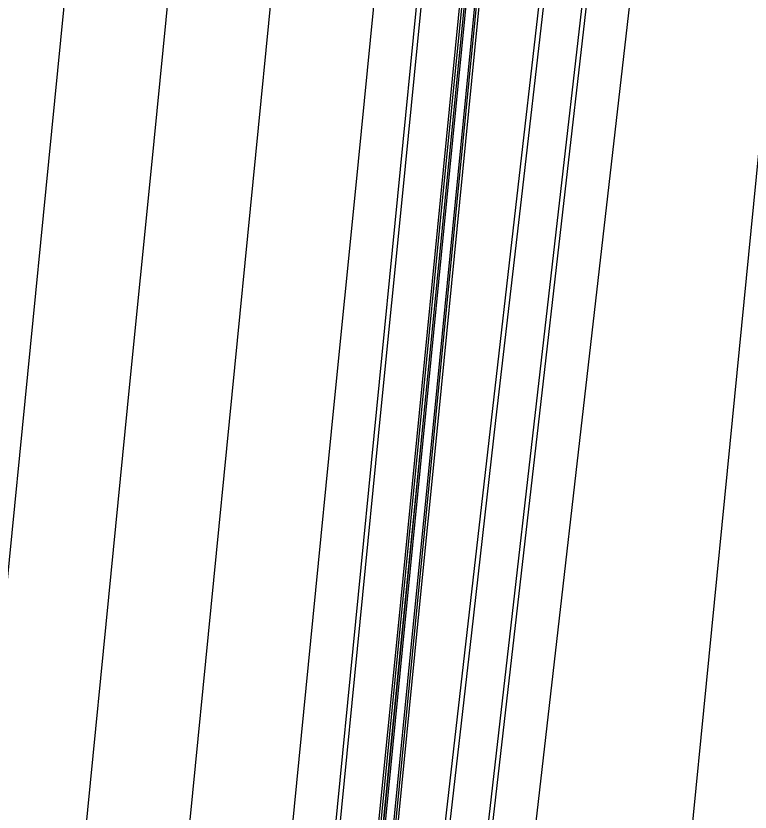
# Model space of a CAD drawing. Extents: x 1797478 to 1808916, y 246529 to 250952.
# Drawn here: x 1797629.2 to 1797715, y 247285.2 to 247378.3 of the extents above; entities that cross this region are included whole.
import ezdxf

# ---------------------------------------------------------------- set-up
doc = ezdxf.new("R2010")
doc.units = 0
for name, color, linetype in [('1', 7, 'Continuous'), ('DRAINAGE', 7, 'Continuous'), ('EDPV-LINE', 7, 'Continuous'), ('SHDR-UPAV', 7, 'Continuous')]:
    doc.layers.add(name, color=color, linetype=linetype)

msp = doc.modelspace()

# ---------------------------------------------------------------- linework, layer by layer
for points in [[(1797680.702, 247004.85), (1797683.163, 247029.729), (1797685.625, 247054.607), (1797688.087, 247079.486), (1797690.549, 247104.364), (1797693.01, 247129.243), (1797695.472, 247154.121), (1797697.934, 247179), (1797700.395, 247203.878), (1797702.857, 247228.757), (1797705.319, 247253.635), (1797707.78, 247278.514), (1797710.242, 247303.392), (1797712.704, 247328.271), (1797715.165, 247353.149), (1797717.627, 247378.028), (1797720.089, 247402.906)], [(1797680.702, 247004.85), (1797683.163, 247029.729), (1797685.625, 247054.607), (1797688.087, 247079.486), (1797690.549, 247104.364), (1797693.01, 247129.243), (1797695.472, 247154.121), (1797697.934, 247179), (1797700.395, 247203.878), (1797702.857, 247228.757), (1797705.319, 247253.635), (1797707.78, 247278.514), (1797710.242, 247303.392), (1797712.704, 247328.271), (1797715.165, 247353.149), (1797717.627, 247378.028), (1797720.089, 247402.906)], [(1797680.702, 247004.85), (1797683.163, 247029.729), (1797685.625, 247054.607), (1797688.087, 247079.486), (1797690.549, 247104.364), (1797693.01, 247129.243), (1797695.472, 247154.121), (1797697.934, 247179), (1797700.395, 247203.878), (1797702.857, 247228.757), (1797705.319, 247253.635), (1797707.78, 247278.514), (1797710.242, 247303.392), (1797712.704, 247328.271), (1797715.165, 247353.149), (1797717.627, 247378.028), (1797720.089, 247402.906)], [(1797680.702, 247004.85), (1797683.163, 247029.729), (1797685.625, 247054.607), (1797688.087, 247079.486), (1797690.549, 247104.364), (1797693.01, 247129.243), (1797695.472, 247154.121), (1797697.934, 247179), (1797700.395, 247203.878), (1797702.857, 247228.757), (1797705.319, 247253.635), (1797707.78, 247278.514), (1797710.242, 247303.392), (1797712.704, 247328.271), (1797715.165, 247353.149), (1797717.627, 247378.028), (1797720.089, 247402.906)], [(1797596.141, 246988.095), (1797598.603, 247012.974), (1797601.064, 247037.852), (1797603.526, 247062.731), (1797605.988, 247087.609), (1797608.449, 247112.488), (1797610.911, 247137.366), (1797613.373, 247162.245), (1797615.834, 247187.123), (1797618.296, 247212.002), (1797620.758, 247236.88), (1797623.22, 247261.759), (1797625.681, 247286.637), (1797628.143, 247311.516), (1797630.605, 247336.394), (1797633.066, 247361.273), (1797635.528, 247386.151)], [(1797608.083, 246986.914), (1797610.544, 247011.792), (1797613.006, 247036.671), (1797615.468, 247061.549), (1797617.929, 247086.428), (1797620.391, 247111.306), (1797622.853, 247136.185), (1797625.314, 247161.063), (1797627.776, 247185.942), (1797630.238, 247210.82), (1797632.7, 247235.699), (1797635.161, 247260.577), (1797637.623, 247285.456), (1797640.085, 247310.334), (1797642.546, 247335.213), (1797645.008, 247360.091), (1797647.47, 247384.97)], [(1797620.024, 246985.732), (1797622.486, 247010.61), (1797624.948, 247035.489), (1797627.409, 247060.367), (1797629.871, 247085.246), (1797632.333, 247110.125), (1797634.794, 247135.003), (1797637.256, 247159.882), (1797639.718, 247184.76), (1797642.18, 247209.639), (1797644.641, 247234.517), (1797647.103, 247259.396), (1797649.565, 247284.274), (1797652.026, 247309.153), (1797654.488, 247334.031), (1797656.95, 247358.91), (1797659.411, 247383.788)], [(1797620.024, 246985.732), (1797622.486, 247010.61), (1797624.948, 247035.489), (1797627.409, 247060.367), (1797629.871, 247085.246), (1797632.333, 247110.125), (1797634.794, 247135.003), (1797637.256, 247159.882), (1797639.718, 247184.76), (1797642.18, 247209.639), (1797644.641, 247234.517), (1797647.103, 247259.396), (1797649.565, 247284.274), (1797652.026, 247309.153), (1797654.488, 247334.031), (1797656.95, 247358.91), (1797659.411, 247383.788)], [(1797620.024, 246985.732), (1797622.486, 247010.61), (1797624.948, 247035.489), (1797627.409, 247060.367), (1797629.871, 247085.246), (1797632.333, 247110.125), (1797634.794, 247135.003), (1797637.256, 247159.882), (1797639.718, 247184.76), (1797642.18, 247209.639), (1797644.641, 247234.517), (1797647.103, 247259.396), (1797649.565, 247284.274), (1797652.026, 247309.153), (1797654.488, 247334.031), (1797656.95, 247358.91), (1797659.411, 247383.788)], [(1797620.024, 246985.732), (1797622.486, 247010.61), (1797624.948, 247035.489), (1797627.409, 247060.367), (1797629.871, 247085.246), (1797632.333, 247110.125), (1797634.794, 247135.003), (1797637.256, 247159.882), (1797639.718, 247184.76), (1797642.18, 247209.639), (1797644.641, 247234.517), (1797647.103, 247259.396), (1797649.565, 247284.274), (1797652.026, 247309.153), (1797654.488, 247334.031), (1797656.95, 247358.91), (1797659.411, 247383.788)], [(1797631.966, 246984.55), (1797634.428, 247009.429), (1797636.889, 247034.307), (1797639.351, 247059.186), (1797641.813, 247084.064), (1797644.274, 247108.943), (1797646.736, 247133.821), (1797649.198, 247158.7), (1797651.66, 247183.578), (1797654.121, 247208.457), (1797656.583, 247233.335), (1797659.045, 247258.214), (1797661.506, 247283.092), (1797663.968, 247307.971), (1797666.43, 247332.849), (1797668.891, 247357.728), (1797671.353, 247382.606)], [(1797631.966, 246984.55), (1797634.428, 247009.429), (1797636.889, 247034.307), (1797639.351, 247059.186), (1797641.813, 247084.064), (1797644.274, 247108.943), (1797646.736, 247133.821), (1797649.198, 247158.7), (1797651.66, 247183.578), (1797654.121, 247208.457), (1797656.583, 247233.335), (1797659.045, 247258.214), (1797661.506, 247283.092), (1797663.968, 247307.971), (1797666.43, 247332.849), (1797668.891, 247357.728), (1797671.353, 247382.606)], [(1797631.966, 246984.55), (1797634.428, 247009.429), (1797636.889, 247034.307), (1797639.351, 247059.186), (1797641.813, 247084.064), (1797644.274, 247108.943), (1797646.736, 247133.821), (1797649.198, 247158.7), (1797651.66, 247183.578), (1797654.121, 247208.457), (1797656.583, 247233.335), (1797659.045, 247258.214), (1797661.506, 247283.092), (1797663.968, 247307.971), (1797666.43, 247332.849), (1797668.891, 247357.728), (1797671.353, 247382.606)], [(1797631.966, 246984.55), (1797634.428, 247009.429), (1797636.889, 247034.307), (1797639.351, 247059.186), (1797641.813, 247084.064), (1797644.274, 247108.943), (1797646.736, 247133.821), (1797649.198, 247158.7), (1797651.66, 247183.578), (1797654.121, 247208.457), (1797656.583, 247233.335), (1797659.045, 247258.214), (1797661.506, 247283.092), (1797663.968, 247307.971), (1797666.43, 247332.849), (1797668.891, 247357.728), (1797671.353, 247382.606)], [(1797636.942, 246984.058), (1797639.403, 247008.937), (1797641.865, 247033.815), (1797644.327, 247058.694), (1797646.789, 247083.572), (1797649.25, 247108.451), (1797651.712, 247133.329), (1797654.174, 247158.208), (1797656.635, 247183.086), (1797659.097, 247207.965), (1797661.559, 247232.843), (1797664.02, 247257.722), (1797666.482, 247282.6), (1797668.944, 247307.479), (1797671.405, 247332.357), (1797673.867, 247357.236), (1797676.329, 247382.114)], [(1797637.46, 246984.007), (1797639.922, 247008.885), (1797642.383, 247033.764), (1797644.845, 247058.642), (1797647.307, 247083.521), (1797649.768, 247108.399), (1797652.23, 247133.278), (1797654.692, 247158.156), (1797657.154, 247183.035), (1797659.615, 247207.913), (1797662.077, 247232.792), (1797664.539, 247257.67), (1797667, 247282.549), (1797669.462, 247307.427), (1797671.924, 247332.306), (1797674.385, 247357.184), (1797676.847, 247382.063)], [(1797642.167, 246983.541), (1797644.628, 247008.42), (1797647.09, 247033.298), (1797649.552, 247058.177), (1797652.014, 247083.055), (1797654.475, 247107.934), (1797656.937, 247132.812), (1797659.399, 247157.691), (1797661.86, 247182.569), (1797664.322, 247207.448), (1797666.784, 247232.326), (1797669.245, 247257.205), (1797671.707, 247282.083), (1797674.169, 247306.962), (1797676.63, 247331.84), (1797679.092, 247356.719), (1797681.554, 247381.597)], [(1797642.457, 246983.512), (1797644.918, 247008.391), (1797647.38, 247033.269), (1797649.842, 247058.148), (1797652.303, 247083.026), (1797654.765, 247107.905), (1797657.227, 247132.783), (1797659.688, 247157.662), (1797662.15, 247182.54), (1797664.612, 247207.419), (1797667.073, 247232.297), (1797669.535, 247257.176), (1797671.997, 247282.054), (1797674.458, 247306.933), (1797676.92, 247331.811), (1797679.382, 247356.69), (1797681.843, 247381.568)], [(1797642.465, 246983.511), (1797644.927, 247008.39), (1797647.389, 247033.268), (1797649.85, 247058.147), (1797652.312, 247083.025), (1797654.774, 247107.904), (1797657.235, 247132.783), (1797659.697, 247157.661), (1797662.159, 247182.54), (1797664.621, 247207.418), (1797667.082, 247232.297), (1797669.544, 247257.175), (1797672.006, 247282.054), (1797674.467, 247306.932), (1797676.929, 247331.811), (1797679.391, 247356.689), (1797681.852, 247381.568)], [(1797642.664, 246983.492), (1797645.126, 247008.37), (1797647.588, 247033.249), (1797650.049, 247058.127), (1797652.511, 247083.006), (1797654.973, 247107.884), (1797657.434, 247132.763), (1797659.896, 247157.641), (1797662.358, 247182.52), (1797664.82, 247207.398), (1797667.281, 247232.277), (1797669.743, 247257.155), (1797672.205, 247282.034), (1797674.666, 247306.912), (1797677.128, 247331.791), (1797679.59, 247356.669), (1797682.051, 247381.548)], [(1797643.659, 246983.393), (1797646.121, 247008.272), (1797648.583, 247033.15), (1797651.045, 247058.029), (1797653.506, 247082.907), (1797655.968, 247107.786), (1797658.43, 247132.664), (1797660.891, 247157.543), (1797663.353, 247182.421), (1797665.815, 247207.3), (1797668.276, 247232.178), (1797670.738, 247257.057), (1797673.2, 247281.935), (1797675.661, 247306.814), (1797678.123, 247331.692), (1797680.585, 247356.571), (1797683.047, 247381.449)], [(1797643.874, 246983.372), (1797646.336, 247008.251), (1797648.797, 247033.129), (1797651.258, 247058.008), (1797653.719, 247082.886), (1797656.18, 247107.765), (1797658.641, 247132.643), (1797661.102, 247157.522), (1797663.563, 247182.401), (1797666.025, 247207.279), (1797668.486, 247232.158), (1797670.947, 247257.036), (1797673.408, 247281.915), (1797675.869, 247306.793), (1797678.33, 247331.672), (1797680.791, 247356.55), (1797683.252, 247381.429)], [(1797644.173, 246983.343), (1797646.634, 247008.221), (1797649.095, 247033.1), (1797651.556, 247057.978), (1797654.017, 247082.857), (1797656.479, 247107.735), (1797658.94, 247132.614), (1797661.401, 247157.492), (1797663.862, 247182.371), (1797666.323, 247207.25), (1797668.784, 247232.128), (1797671.245, 247257.007), (1797673.707, 247281.885), (1797676.168, 247306.764), (1797678.629, 247331.642), (1797681.09, 247356.521), (1797683.551, 247381.399)], [(1797644.969, 246983.264), (1797647.814, 247008.104), (1797650.658, 247032.945), (1797653.503, 247057.786), (1797656.347, 247082.626), (1797659.191, 247107.467), (1797662.036, 247132.308), (1797664.88, 247157.148), (1797667.725, 247181.989), (1797670.569, 247206.829), (1797673.414, 247231.67), (1797676.258, 247256.511), (1797679.102, 247281.351), (1797681.947, 247306.192), (1797684.791, 247331.033), (1797687.636, 247355.873), (1797690.48, 247380.714)], [(1797649.966, 246982.769), (1797652.81, 247007.61), (1797655.655, 247032.451), (1797658.499, 247057.291), (1797661.344, 247082.132), (1797664.188, 247106.972), (1797667.032, 247131.813), (1797669.877, 247156.654), (1797672.721, 247181.494), (1797675.566, 247206.335), (1797678.41, 247231.176), (1797681.254, 247256.016), (1797684.099, 247280.857), (1797686.943, 247305.698), (1797689.788, 247330.538), (1797692.632, 247355.379), (1797695.477, 247380.219)], [(1797650.484, 246982.718), (1797653.329, 247007.559), (1797656.173, 247032.399), (1797659.017, 247057.24), (1797661.862, 247082.081), (1797664.706, 247106.921), (1797667.551, 247131.762), (1797670.395, 247156.602), (1797673.24, 247181.443), (1797676.084, 247206.284), (1797678.928, 247231.124), (1797681.773, 247255.965), (1797684.617, 247280.806), (1797687.462, 247305.646), (1797690.306, 247330.487), (1797693.15, 247355.328), (1797695.995, 247380.168)], [(1797655.46, 246982.226), (1797658.304, 247007.066), (1797661.149, 247031.907), (1797663.993, 247056.748), (1797666.838, 247081.588), (1797669.682, 247106.429), (1797672.526, 247131.269), (1797675.371, 247156.11), (1797678.215, 247180.951), (1797681.06, 247205.791), (1797683.904, 247230.632), (1797686.748, 247255.473), (1797689.593, 247280.313), (1797692.437, 247305.154), (1797695.282, 247329.995), (1797698.126, 247354.835), (1797700.971, 247379.676)], [(1797655.46, 246982.226), (1797658.304, 247007.066), (1797661.149, 247031.907), (1797663.993, 247056.748), (1797666.838, 247081.588), (1797669.682, 247106.429), (1797672.526, 247131.269), (1797675.371, 247156.11), (1797678.215, 247180.951), (1797681.06, 247205.791), (1797683.904, 247230.632), (1797686.748, 247255.473), (1797689.593, 247280.313), (1797692.437, 247305.154), (1797695.282, 247329.995), (1797698.126, 247354.835), (1797700.971, 247379.676)], [(1797655.46, 246982.226), (1797658.304, 247007.066), (1797661.149, 247031.907), (1797663.993, 247056.748), (1797666.838, 247081.588), (1797669.682, 247106.429), (1797672.526, 247131.269), (1797675.371, 247156.11), (1797678.215, 247180.951), (1797681.06, 247205.791), (1797683.904, 247230.632), (1797686.748, 247255.473), (1797689.593, 247280.313), (1797692.437, 247305.154), (1797695.282, 247329.995), (1797698.126, 247354.835), (1797700.971, 247379.676)], [(1797655.46, 246982.226), (1797658.304, 247007.066), (1797661.149, 247031.907), (1797663.993, 247056.748), (1797666.838, 247081.588), (1797669.682, 247106.429), (1797672.526, 247131.269), (1797675.371, 247156.11), (1797678.215, 247180.951), (1797681.06, 247205.791), (1797683.904, 247230.632), (1797686.748, 247255.473), (1797689.593, 247280.313), (1797692.437, 247305.154), (1797695.282, 247329.995), (1797698.126, 247354.835), (1797700.971, 247379.676)], [(1797655.46, 246982.226), (1797658.304, 247007.066), (1797661.149, 247031.907), (1797663.993, 247056.748), (1797666.838, 247081.588), (1797669.682, 247106.429), (1797672.526, 247131.269), (1797675.371, 247156.11), (1797678.215, 247180.951), (1797681.06, 247205.791), (1797683.904, 247230.632), (1797686.748, 247255.473), (1797689.593, 247280.313), (1797692.437, 247305.154), (1797695.282, 247329.995), (1797698.126, 247354.835), (1797700.971, 247379.676)]]:
    msp.add_lwpolyline(points)
at = {"layer": '1'}
for points in [[(1797680.702, 247004.85), (1797683.163, 247029.729), (1797685.625, 247054.607), (1797688.087, 247079.486), (1797690.549, 247104.364), (1797693.01, 247129.243), (1797695.472, 247154.121), (1797697.934, 247179), (1797700.395, 247203.878), (1797702.857, 247228.757), (1797705.319, 247253.635), (1797707.78, 247278.514), (1797710.242, 247303.392), (1797712.704, 247328.271), (1797715.165, 247353.149), (1797717.627, 247378.028), (1797720.089, 247402.906)], [(1797620.024, 246985.732), (1797622.486, 247010.61), (1797624.948, 247035.489), (1797627.409, 247060.367), (1797629.871, 247085.246), (1797632.333, 247110.125), (1797634.794, 247135.003), (1797637.256, 247159.882), (1797639.718, 247184.76), (1797642.18, 247209.639), (1797644.641, 247234.517), (1797647.103, 247259.396), (1797649.565, 247284.274), (1797652.026, 247309.153), (1797654.488, 247334.031), (1797656.95, 247358.91), (1797659.411, 247383.788)]]:
    msp.add_lwpolyline(points, dxfattribs=at)
at = {"layer": 'DRAINAGE'}
for points in [[(1797642.167, 246983.541), (1797644.628, 247008.42), (1797647.09, 247033.298), (1797649.552, 247058.177), (1797652.014, 247083.055), (1797654.475, 247107.934), (1797656.937, 247132.812), (1797659.399, 247157.691), (1797661.86, 247182.569), (1797664.322, 247207.448), (1797666.784, 247232.326), (1797669.245, 247257.205), (1797671.707, 247282.083), (1797674.169, 247306.962), (1797676.63, 247331.84), (1797679.092, 247356.719), (1797681.554, 247381.597)], [(1797644.173, 246983.343), (1797646.634, 247008.221), (1797649.095, 247033.1), (1797651.556, 247057.978), (1797654.017, 247082.857), (1797656.479, 247107.735), (1797658.94, 247132.614), (1797661.401, 247157.492), (1797663.862, 247182.371), (1797666.323, 247207.25), (1797668.784, 247232.128), (1797671.245, 247257.007), (1797673.707, 247281.885), (1797676.168, 247306.764), (1797678.629, 247331.642), (1797681.09, 247356.521), (1797683.551, 247381.399)]]:
    msp.add_lwpolyline(points, dxfattribs=at)
at = {"layer": 'EDPV-LINE'}
for points in [[(1797631.966, 246984.55), (1797634.428, 247009.429), (1797636.889, 247034.307), (1797639.351, 247059.186), (1797641.813, 247084.064), (1797644.274, 247108.943), (1797646.736, 247133.821), (1797649.198, 247158.7), (1797651.66, 247183.578), (1797654.121, 247208.457), (1797656.583, 247233.335), (1797659.045, 247258.214), (1797661.506, 247283.092), (1797663.968, 247307.971), (1797666.43, 247332.849), (1797668.891, 247357.728), (1797671.353, 247382.606)], [(1797631.966, 246984.55), (1797634.428, 247009.429), (1797636.889, 247034.307), (1797639.351, 247059.186), (1797641.813, 247084.064), (1797644.274, 247108.943), (1797646.736, 247133.821), (1797649.198, 247158.7), (1797651.66, 247183.578), (1797654.121, 247208.457), (1797656.583, 247233.335), (1797659.045, 247258.214), (1797661.506, 247283.092), (1797663.968, 247307.971), (1797666.43, 247332.849), (1797668.891, 247357.728), (1797671.353, 247382.606)], [(1797642.167, 246983.541), (1797644.628, 247008.42), (1797647.09, 247033.298), (1797649.552, 247058.177), (1797652.014, 247083.055), (1797654.475, 247107.934), (1797656.937, 247132.812), (1797659.399, 247157.691), (1797661.86, 247182.569), (1797664.322, 247207.448), (1797666.784, 247232.326), (1797669.245, 247257.205), (1797671.707, 247282.083), (1797674.169, 247306.962), (1797676.63, 247331.84), (1797679.092, 247356.719), (1797681.554, 247381.597)], [(1797644.173, 246983.343), (1797646.634, 247008.221), (1797649.095, 247033.1), (1797651.556, 247057.978), (1797654.017, 247082.857), (1797656.479, 247107.735), (1797658.94, 247132.614), (1797661.401, 247157.492), (1797663.862, 247182.371), (1797666.323, 247207.25), (1797668.784, 247232.128), (1797671.245, 247257.007), (1797673.707, 247281.885), (1797676.168, 247306.764), (1797678.629, 247331.642), (1797681.09, 247356.521), (1797683.551, 247381.399)], [(1797655.46, 246982.226), (1797658.304, 247007.066), (1797661.149, 247031.907), (1797663.993, 247056.748), (1797666.838, 247081.588), (1797669.682, 247106.429), (1797672.526, 247131.269), (1797675.371, 247156.11), (1797678.215, 247180.951), (1797681.06, 247205.791), (1797683.904, 247230.632), (1797686.748, 247255.473), (1797689.593, 247280.313), (1797692.437, 247305.154), (1797695.282, 247329.995), (1797698.126, 247354.835), (1797700.971, 247379.676)]]:
    msp.add_lwpolyline(points, dxfattribs=at)
at = {"layer": 'SHDR-UPAV'}
for points in [[(1797641.918, 246983.566), (1797644.379, 247008.444), (1797646.841, 247033.323), (1797649.303, 247058.201), (1797651.764, 247083.08), (1797654.226, 247107.958), (1797656.688, 247132.837), (1797659.149, 247157.715), (1797661.611, 247182.594), (1797664.073, 247207.472), (1797666.534, 247232.351), (1797668.996, 247257.229), (1797671.458, 247282.108), (1797673.919, 247306.986), (1797676.381, 247331.865), (1797678.843, 247356.743), (1797681.304, 247381.622)], [(1797641.918, 246983.566), (1797644.379, 247008.444), (1797646.841, 247033.323), (1797649.303, 247058.201), (1797651.764, 247083.08), (1797654.226, 247107.958), (1797656.688, 247132.837), (1797659.149, 247157.715), (1797661.611, 247182.594), (1797664.073, 247207.472), (1797666.534, 247232.351), (1797668.996, 247257.229), (1797671.458, 247282.108), (1797673.919, 247306.986), (1797676.381, 247331.865), (1797678.843, 247356.743), (1797681.304, 247381.622)], [(1797645.508, 246983.21), (1797648.353, 247008.051), (1797651.197, 247032.892), (1797654.042, 247057.732), (1797656.886, 247082.573), (1797659.731, 247107.414), (1797662.575, 247132.254), (1797665.419, 247157.095), (1797668.264, 247181.935), (1797671.108, 247206.776), (1797673.953, 247231.617), (1797676.797, 247256.457), (1797679.642, 247281.298), (1797682.486, 247306.139), (1797685.33, 247330.979), (1797688.175, 247355.82), (1797691.019, 247380.661)], [(1797645.508, 246983.21), (1797648.353, 247008.051), (1797651.197, 247032.892), (1797654.042, 247057.732), (1797656.886, 247082.573), (1797659.731, 247107.414), (1797662.575, 247132.254), (1797665.419, 247157.095), (1797668.264, 247181.935), (1797671.108, 247206.776), (1797673.953, 247231.617), (1797676.797, 247256.457), (1797679.642, 247281.298), (1797682.486, 247306.139), (1797685.33, 247330.979), (1797688.175, 247355.82), (1797691.019, 247380.661)]]:
    msp.add_lwpolyline(points, dxfattribs=at)

doc.saveas('drawing.dxf')
